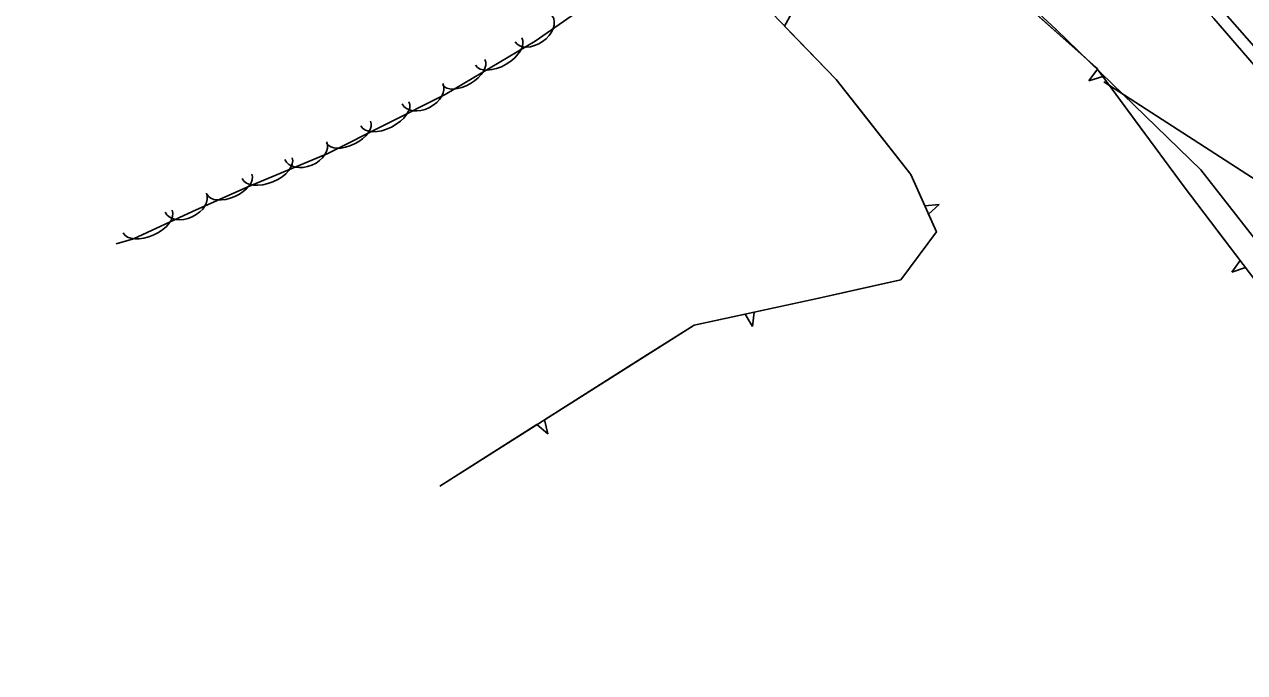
# Model space of a CAD drawing. Extents: x 954793 to 988390, y 1867850 to 1924428.
# Drawn here: x 965913.8 to 966179.6, y 1897839.5 to 1897980.8 of the extents above; entities that cross this region are included whole.
import ezdxf

# ---------------------------------------------------------------- set-up
doc = ezdxf.new("R2010")
doc.units = 0
for name, color, linetype in [('S_EDGE_PAVEMENT', 7, 'Continuous'), ('S_FIBER_OPTIC_CABLE', 7, 'Continuous'), ('S_SHOULDER', 7, 'Continuous'), ('S_TREE', 7, 'Continuous'), ('S_UTL_PT_SYM', 7, 'Continuous')]:
    doc.layers.add(name, color=color, linetype=linetype)

msp = doc.modelspace()

# ---------------------------------------------------------------- linework, layer by layer
at = {"layer": 'S_EDGE_PAVEMENT'}
msp.add_lwpolyline([(966305.02, 1897834.99), (966291.18, 1897850.72), (966276.29, 1897867.75), (966261.39, 1897884.77), (966247.17, 1897900.98), (966232.94, 1897917.2), (966219.25, 1897932.95), (966205.55, 1897948.71), (966190.18, 1897966.26), (966174.81, 1897983.8), (966160.53, 1898000.09), (966146.26, 1898016.39), (966132.83, 1898031.8), (966126.31, 1898039.28)], dxfattribs=at)
at = {"layer": 'S_FIBER_OPTIC_CABLE'}
for p, q in [((966138.53, 1897979.68), (966125.5, 1897991.76)), ((966170.05, 1897949.09), (966138.53, 1897979.68)), ((966197.33, 1897914.12), (966170.05, 1897949.09))]:
    msp.add_line(p, q, dxfattribs=at)
at = {"layer": 'S_SHOULDER'}
msp.add_lwpolyline([(966303.14, 1897833.34), (966289.22, 1897849.08), (966274.31, 1897865.97), (966259.39, 1897882.86), (966245.17, 1897899.15), (966230.94, 1897915.43), (966217.21, 1897931.09), (966203.47, 1897946.76), (966188.18, 1897964.39), (966172.89, 1897982.03), (966158.65, 1897998.25), (966144.41, 1898014.47), (966130.85, 1898029.95), (966122.89, 1898039.03)], dxfattribs=at)
at = {"layer": 'S_TREE'}
for p, q in [((966079.4, 1897980.42), (966080.9, 1897983.18)), ((966147.53, 1897970.98), (966145.67, 1897968.44)), ((966145.67, 1897968.44), (966148.69, 1897969.39)), ((966113.1, 1897941.5), (966109.94, 1897941.23)), ((966110.73, 1897939.43), (966113.1, 1897941.5)), ((966178.62, 1897929.33), (966176.8, 1897926.77)), ((966176.8, 1897926.77), (966179.81, 1897927.77)), ((966070.82, 1897917.64), (966072.37, 1897914.91)), ((966072.37, 1897914.91), (966072.74, 1897918.05)), ((966025.41, 1897893.52), (966027.81, 1897891.49)), ((966027.81, 1897891.49), (966027.07, 1897894.57))]:
    msp.add_line(p, q, dxfattribs=at)
for points in [[(965880.12, 1898029.48), (966005.06, 1898022.41), (966019.04, 1898021.05), (966031.17, 1898017.17), (966040.41, 1898009.71), (966043.77, 1897999.37), (966039.81, 1897987.44), (966025.03, 1897977.12), (966005.48, 1897965.52), (965979.92, 1897952.66), (965962.44, 1897945.37), (965950.4, 1897939.97), (965937.57, 1897934.06), (965933.75, 1897932.97)], [(966004.3, 1897880.13), (966059.66, 1897915.24), (966086.88, 1897921.09), (966104.68, 1897925.07), (966112.45, 1897935.52), (966106.92, 1897948.08), (966090.61, 1897968.77), (966074.51, 1897985.5), (966067.36, 1897991.4), (966058.74, 1898002.25), (966054.98, 1898014.16), (966059.62, 1898020.14), (966075.09, 1898023.53), (966101.4, 1898008.02), (966123.07, 1897993.04), (966147.23, 1897971.38), (966166.44, 1897945.33), (966189.19, 1897915.45), (966210.24, 1897890.13), (966252.56, 1897836.85)], [(966128.99, 1897987.74), (966147.23, 1897971.38), (966147.53, 1897970.98)], [(966096.08, 1897961.84), (966090.61, 1897968.77), (966079.4, 1897980.42)], [(966148.69, 1897969.39), (966157.8, 1897957.05)], [(966148.95, 1897968.26), (966193.8, 1897939.26), (966207.79, 1897923.25), (966253.99, 1897865.87)], [(966109.94, 1897941.23), (966106.92, 1897948.08), (966096.08, 1897961.84)], [(966097.16, 1897923.39), (966104.68, 1897925.07), (966112.45, 1897935.52), (966110.73, 1897939.43)], [(966173.28, 1897936.34), (966178.62, 1897929.33)], [(966072.74, 1897918.05), (966086.88, 1897921.09), (966097.16, 1897923.39)], [(966048.18, 1897907.96), (966059.66, 1897915.24), (966070.82, 1897917.64)], [(966027.07, 1897894.57), (966048.18, 1897907.96)], [(966004.3, 1897880.13), (966025.41, 1897893.52)]]:
    msp.add_lwpolyline(points, dxfattribs=at)
for centre, major_axis, ratio in [((966024.73, 1897979.81), (4.06, 2.84), 0.685311), ((966017.11, 1897974.88), (5.05, 2.99), 0.55008), ((966009.48, 1897970.36), (4.6, 2.73), 0.540699), ((966000.48, 1897965.67), (4.43, 2.23), 0.685311), ((965992.33, 1897961.28), (5.24, 2.64), 0.55008), ((965984.41, 1897957.29), (4.78, 2.4), 0.540699), ((965975.11, 1897953.24), (4.57, 1.91), 0.685311), ((965966.67, 1897949.43), (5.42, 2.26), 0.55008), ((965958.47, 1897945.91), (4.88, 2.19), 0.540699), ((965948.94, 1897941.92), (4.5, 2.07), 0.685311), ((965940.64, 1897937.81), (5.33, 2.45), 0.55008)]:
    msp.add_ellipse(centre, major_axis=major_axis, ratio=ratio, start_param=3.141593, end_param=6.283185, dxfattribs=at)
at = {"layer": 'S_UTL_PT_SYM'}
for points in [[(966138.53, 1897979.68), (966138.53, 1897979.73), (966138.53, 1897979.68), (966138.48, 1897979.68), (966138.53, 1897979.68), (966138.53, 1897979.63), (966138.53, 1897979.68), (966138.58, 1897979.68)], [(966170.05, 1897949.09), (966170.05, 1897949.14), (966170.05, 1897949.09), (966170, 1897949.09), (966170.05, 1897949.09), (966170.05, 1897949.04), (966170.05, 1897949.09), (966170.1, 1897949.09)]]:
    msp.add_lwpolyline(points, dxfattribs=at)

doc.saveas('drawing.dxf')
